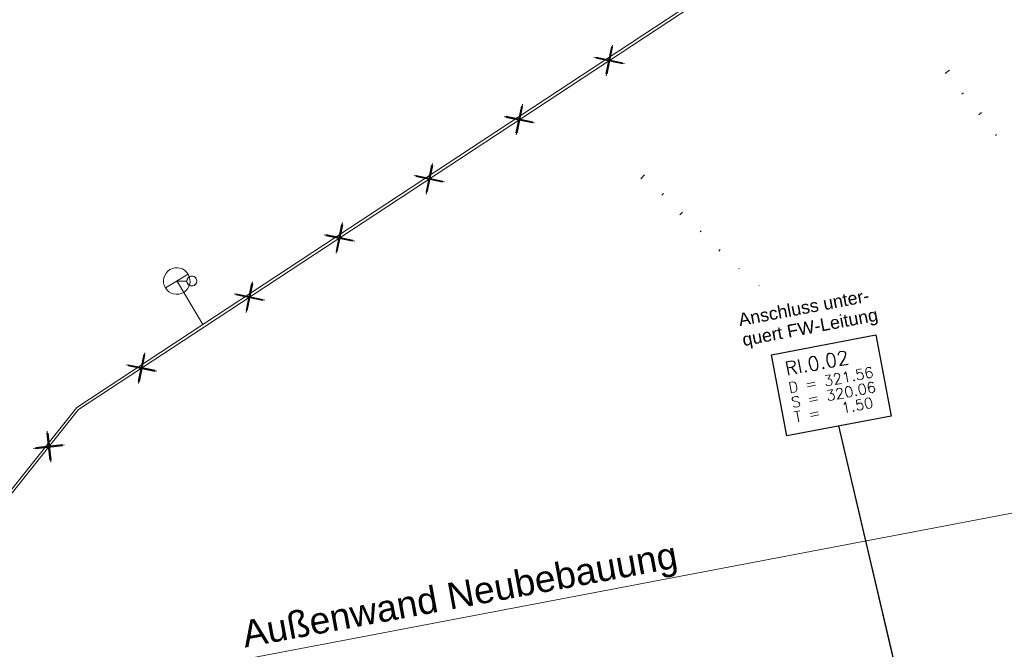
# Model space of a CAD drawing. Header units: metres. Extents: x -502 to 161, y -108 to 174.
# Tile 598 of 656: x -36 to -17, y 35 to 47. Entities that reach past the tile are written whole.
import ezdxf

# ---------------------------------------------------------------- set-up
doc = ezdxf.new("R2010")
doc.units = ezdxf.units.M
doc.header["$LTSCALE"] = 0.1
doc.layers.add('BRI32-005.02-5f05-Koordinierung Schemaplan 4 BA ZOB Teilbereich', color=7, linetype='Continuous')
doc.layers.add('BRI32-005.03-5f06-Koordinierung Schemaplan 4 BA ZOB Teilbereich 2 Ost - Bahnhofsallee 2023-01-21', color=7, linetype='Continuous')
doc.styles.add('Arial', font='arial.ttf')
doc.styles.add('Txt', font='txt_____.ttf')

# ---------------------------------------------------------------- blocks, each defined once
blk = doc.blocks.new('1016')
at = {"color": 7, "linetype": 'Continuous', "lineweight": 9, "transparency": 33554687}
for p, q in [((0.703072, 0.277444), (1.257444, -0.276928)), ((1.257444, 0.277444), (0.703072, -0.276928))]:
    blk.add_line(p, q, dxfattribs=at)
at = {"color": 2, "linetype": 'Continuous', "lineweight": 20, "true_color": 0xffff00, "transparency": 33554687}
for p, q in [((1.212401, 0.25319), (0.727326, -0.231885)), ((0.748114, 0.25319), (1.23319, -0.231885)), ((0.727326, 0.232401), (1.212401, -0.252674)), ((1.23319, 0.232401), (0.748114, -0.252674))]:
    blk.add_line(p, q, dxfattribs=at)

msp = doc.modelspace()

# ---------------------------------------------------------------- linework, layer by layer
at = {"layer": 'BRI32-005.02-5f05-Koordinierung Schemaplan 4 BA ZOB Teilbereich', "color": 1, "linetype": 'Continuous', "lineweight": 13, "true_color": 0xff0000, "transparency": 33554687}
msp.add_line((27.057, 46.444), (-53.563, 31.109), dxfattribs=at)
at = {"layer": 'BRI32-005.02-5f05-Koordinierung Schemaplan 4 BA ZOB Teilbereich', "color": 190, "linetype": 'Continuous', "lineweight": 18, "true_color": 0x7f00ff, "transparency": 33554687}
for p, q in [((-32.791, 42.505), (-33.219, 42.247)), ((-32.815, 42.376), (-33.005, 42.376))]:
    msp.add_line(p, q, dxfattribs=at)
at = {"layer": 'BRI32-005.02-5f05-Koordinierung Schemaplan 4 BA ZOB Teilbereich', "color": 1, "linetype": 'Continuous', "lineweight": 25, "true_color": 0xff0000, "transparency": 33554687}
msp.add_line((-19.29, 34.299), (-20.543, 39.649), dxfattribs=at)
at = {"layer": 'BRI32-005.02-5f05-Koordinierung Schemaplan 4 BA ZOB Teilbereich', "color": 190, "linetype": 'Continuous', "lineweight": 18, "true_color": 0x7f00ff, "transparency": 33554687, "flags": 128}
for points in [[(-46.594, 29.685), (-44.106, 31.352), (-41.803, 32.896), (-41.044, 33.405), (-39.348, 34.402), (-34.886, 39.996), (-32.512, 41.558), (-0.345, 62.716), (0.255, 63.111), (27.575, 82.452), (27.317, 85.293), (27.311, 85.355)], [(-33.005, 42.376), (-32.976, 42.328), (-32.512, 41.558)]]:
    msp.add_lwpolyline(points, dxfattribs=at)
at = {"layer": 'BRI32-005.02-5f05-Koordinierung Schemaplan 4 BA ZOB Teilbereich', "color": 255, "linetype": 'Continuous', "lineweight": 13, "transparency": 33554687, "flags": 128}
msp.add_lwpolyline([(27.361, 85.36), (27.367, 85.298), (27.627, 82.428), (0.283, 63.07), (-0.318, 62.674), (-32.485, 41.516), (-34.852, 39.959), (-39.315, 34.364), (-41.017, 33.363), (-41.775, 32.854), (-44.078, 31.31), (-46.566, 29.643)], dxfattribs=at)
at = {"layer": 'BRI32-005.02-5f05-Koordinierung Schemaplan 4 BA ZOB Teilbereich', "color": 190, "linetype": 'Continuous', "lineweight": 18, "true_color": 0x7f00ff, "transparency": 33554687, "flags": 128}
for points in [[(-32.791, 42.505), (-32.791, 42.505, 0.413899), (-33.134, 42.59), (-33.134, 42.59, 0.413899), (-33.219, 42.247)], [(-33.219, 42.247, 0.413899), (-32.876, 42.162, 0.413899), (-32.791, 42.505)], [(-32.722, 42.47, 0.668179), (-32.788, 42.31, 0.668179), (-32.628, 42.376)], [(-32.815, 42.376), (-32.815, 42.376, 0.668177), (-32.655, 42.31), (-32.655, 42.31, 0.668177), (-32.722, 42.47)], [(-32.628, 42.376), (-32.628, 42.376, 0.668179), (-32.788, 42.442), (-32.788, 42.442, 0.668179), (-32.722, 42.282), (-32.722, 42.282)], [(-32.722, 42.283, 0.668177), (-32.656, 42.442, 0.668177), (-32.815, 42.376)]]:
    msp.add_lwpolyline(points, format="xyb", dxfattribs=at)
at = {"layer": 'BRI32-005.02-5f05-Koordinierung Schemaplan 4 BA ZOB Teilbereich', "color": 7, "linetype": 'Continuous', "lineweight": 18, "transparency": 33554687, "flags": 128}
msp.add_lwpolyline([(-21.815, 40.989), (-19.85, 41.362), (-19.561, 39.835), (-21.526, 39.462), (-21.815, 40.989)], dxfattribs=at)
at = {"layer": 'BRI32-005.02-5f05-Koordinierung Schemaplan 4 BA ZOB Teilbereich', "color": 1, "linetype": 'Continuous', "lineweight": 25, "true_color": 0xff0000, "transparency": 33554687, "flags": 128}
msp.add_lwpolyline([(-21.815, 40.989), (-19.85, 41.362), (-19.561, 39.835), (-21.526, 39.462), (-21.815, 40.989)], dxfattribs=at)
at = {"layer": 'BRI32-005.03-5f06-Koordinierung Schemaplan 4 BA ZOB Teilbereich 2 Ost - Bahnhofsallee 2023-01-21', "color": 7, "linetype": 'Continuous', "lineweight": 9, "transparency": 33554687}
for p, q in [((-18.544, 46.283), (-18.466, 46.346)), ((-18.229, 45.895), (-18.197, 45.92)), ((-17.913, 45.506), (-17.864, 45.546)), ((-17.598, 45.118), (-17.581, 45.132)), ((-24.201, 44.374), (-24.271, 44.302)), ((-23.845, 44.022), (-23.875, 43.992)), ((-23.49, 43.67), (-23.538, 43.622)), ((-23.135, 43.318), (-23.153, 43.3)), ((-22.779, 42.967), (-22.805, 42.941)), ((-22.424, 42.615), (-22.431, 42.608)), ((-22.043, 42.299), (-22.044, 42.295))]:
    msp.add_line(p, q, dxfattribs=at)
at = {"layer": 'BRI32-005.03-5f06-Koordinierung Schemaplan 4 BA ZOB Teilbereich 2 Ost - Bahnhofsallee 2023-01-21', "color": 190, "linetype": 'Continuous', "lineweight": 13, "true_color": 0x7f00ff, "transparency": 33554687}
for p, q in [((-32.791, 42.505), (-33.219, 42.247)), ((-32.815, 42.376), (-33.005, 42.376))]:
    msp.add_line(p, q, dxfattribs=at)
at = {"layer": 'BRI32-005.03-5f06-Koordinierung Schemaplan 4 BA ZOB Teilbereich 2 Ost - Bahnhofsallee 2023-01-21', "color": 1, "linetype": 'Continuous', "lineweight": 20, "true_color": 0xff0000, "transparency": 33554687}
msp.add_line((-19.29, 34.299), (-20.543, 39.649), dxfattribs=at)
at = {"layer": 'BRI32-005.03-5f06-Koordinierung Schemaplan 4 BA ZOB Teilbereich 2 Ost - Bahnhofsallee 2023-01-21', "color": 190, "linetype": 'Continuous', "lineweight": 13, "true_color": 0x7f00ff, "transparency": 33554687, "flags": 128}
for points in [[(-46.594, 29.685), (-44.106, 31.352), (-41.803, 32.896), (-41.044, 33.405), (-39.348, 34.402), (-34.886, 39.996), (-32.512, 41.558), (-0.345, 62.716), (0.255, 63.111), (27.575, 82.452), (27.317, 85.293), (27.311, 85.355)], [(-33.005, 42.376), (-32.976, 42.328), (-32.512, 41.558)]]:
    msp.add_lwpolyline(points, dxfattribs=at)
at = {"layer": 'BRI32-005.03-5f06-Koordinierung Schemaplan 4 BA ZOB Teilbereich 2 Ost - Bahnhofsallee 2023-01-21', "color": 255, "linetype": 'Continuous', "lineweight": 9, "transparency": 33554687, "flags": 128}
msp.add_lwpolyline([(27.361, 85.36), (27.367, 85.298), (27.627, 82.428), (0.283, 63.07), (-0.318, 62.674), (-32.485, 41.516), (-34.852, 39.959), (-39.315, 34.364), (-41.017, 33.363), (-41.775, 32.854), (-44.078, 31.31), (-46.566, 29.643)], dxfattribs=at)
at = {"layer": 'BRI32-005.03-5f06-Koordinierung Schemaplan 4 BA ZOB Teilbereich 2 Ost - Bahnhofsallee 2023-01-21', "color": 190, "linetype": 'Continuous', "lineweight": 13, "true_color": 0x7f00ff, "transparency": 33554687, "flags": 128}
for points in [[(-32.791, 42.505), (-32.791, 42.505, 0.413899), (-33.134, 42.59), (-33.134, 42.59, 0.413899), (-33.219, 42.247)], [(-33.219, 42.247, 0.413899), (-32.876, 42.162, 0.413899), (-32.791, 42.505)], [(-32.722, 42.47, 0.668179), (-32.788, 42.31, 0.668179), (-32.628, 42.376)], [(-32.815, 42.376), (-32.815, 42.376, 0.668177), (-32.655, 42.31), (-32.655, 42.31, 0.668177), (-32.722, 42.47)], [(-32.628, 42.376), (-32.628, 42.376, 0.668179), (-32.788, 42.442), (-32.788, 42.442, 0.668179), (-32.722, 42.282), (-32.722, 42.282)], [(-32.722, 42.283, 0.668177), (-32.656, 42.442, 0.668177), (-32.815, 42.376)]]:
    msp.add_lwpolyline(points, format="xyb", dxfattribs=at)
at = {"layer": 'BRI32-005.03-5f06-Koordinierung Schemaplan 4 BA ZOB Teilbereich 2 Ost - Bahnhofsallee 2023-01-21', "color": 7, "linetype": 'Continuous', "lineweight": 13, "transparency": 33554687, "flags": 128}
msp.add_lwpolyline([(-21.815, 40.989), (-19.85, 41.362), (-19.561, 39.835), (-21.526, 39.462), (-21.815, 40.989)], dxfattribs=at)
at = {"layer": 'BRI32-005.03-5f06-Koordinierung Schemaplan 4 BA ZOB Teilbereich 2 Ost - Bahnhofsallee 2023-01-21', "color": 1, "linetype": 'Continuous', "lineweight": 20, "true_color": 0xff0000, "transparency": 33554687, "flags": 128}
msp.add_lwpolyline([(-21.815, 40.989), (-19.85, 41.362), (-19.561, 39.835), (-21.526, 39.462), (-21.815, 40.989)], dxfattribs=at)

# ---------------------------------------------------------------- block references
at = {"layer": 'BRI32-005.03-5f06-Koordinierung Schemaplan 4 BA ZOB Teilbereich 2 Ost - Bahnhofsallee 2023-01-21', "color": 7, "transparency": 33554687, "xscale": 0.75, "yscale": 0.75, "zscale": 0.75}
for p, rotation in [((-24.252, 46.931), 213.3351150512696), ((-25.945, 45.818), 213.3351150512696), ((-27.638, 44.704), 213.3351150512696), ((-29.331, 43.591), 213.3351150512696), ((-31.024, 42.477), 213.3351150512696), ((-33.054, 41.142), 213.3433547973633), ((-34.951, 39.834), 231.4227310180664)]:
    msp.add_blockref('1016', p, dxfattribs=dict(at, rotation=rotation))

# ---------------------------------------------------------------- texts
at = {"layer": 'BRI32-005.02-5f05-Koordinierung Schemaplan 4 BA ZOB Teilbereich', "color": 7, "transparency": 33554687, "char_height": 0.24, "attachment_point": 1, "rotation": 10.737, "line_spacing_factor": 0.25, "style": 'Arial'}
for s, insert in [('Anschluss unter-', (-22.455, 41.762)), ('quert FW-Leitung', (-22.383, 41.385))]:
    msp.add_mtext(s, dxfattribs=dict(at, insert=insert))
at = {"layer": 'BRI32-005.02-5f05-Koordinierung Schemaplan 4 BA ZOB Teilbereich', "color": 1, "true_color": 0xff0000, "transparency": 33554687, "attachment_point": 1, "line_spacing_factor": 0.25}
for s, insert, char_height, rotation, style in [('RI.0.02', (-21.582, 40.849), 0.26, 10.737, 'Txt'), ('D = 321.56', (-21.508, 40.462), 0.2, 10.737, 'Txt'), ('S = 320.06', (-21.456, 40.186), 0.2, 10.737, 'Txt'), ('T =   1.50', (-21.404, 39.911), 0.2, 10.737, 'Txt'), ('Außenwand Neubebauung', (-31.814, 35.969), 0.5, 10.4655, 'Arial')]:
    msp.add_mtext(s, dxfattribs=dict(at, insert=insert, char_height=char_height, rotation=rotation, style=style))
at = {"layer": 'BRI32-005.03-5f06-Koordinierung Schemaplan 4 BA ZOB Teilbereich 2 Ost - Bahnhofsallee 2023-01-21', "color": 7, "transparency": 33554687, "char_height": 0.24, "attachment_point": 1, "rotation": 10.737, "line_spacing_factor": 0.25, "style": 'Arial'}
for s, insert in [('Anschluss unter-', (-22.455, 41.762)), ('quert FW-Leitung', (-22.383, 41.385))]:
    msp.add_mtext(s, dxfattribs=dict(at, insert=insert))
at = {"layer": 'BRI32-005.03-5f06-Koordinierung Schemaplan 4 BA ZOB Teilbereich 2 Ost - Bahnhofsallee 2023-01-21', "color": 1, "true_color": 0xff0000, "transparency": 33554687, "attachment_point": 1, "rotation": 10.737, "line_spacing_factor": 0.25, "style": 'Txt'}
for s, insert, char_height in [('RI.0.02', (-21.582, 40.849), 0.26), ('D = 321.56', (-21.508, 40.462), 0.2), ('S = 320.06', (-21.456, 40.186), 0.2), ('T =   1.50', (-21.404, 39.911), 0.2)]:
    msp.add_mtext(s, dxfattribs=dict(at, insert=insert, char_height=char_height))

doc.saveas('drawing.dxf')
